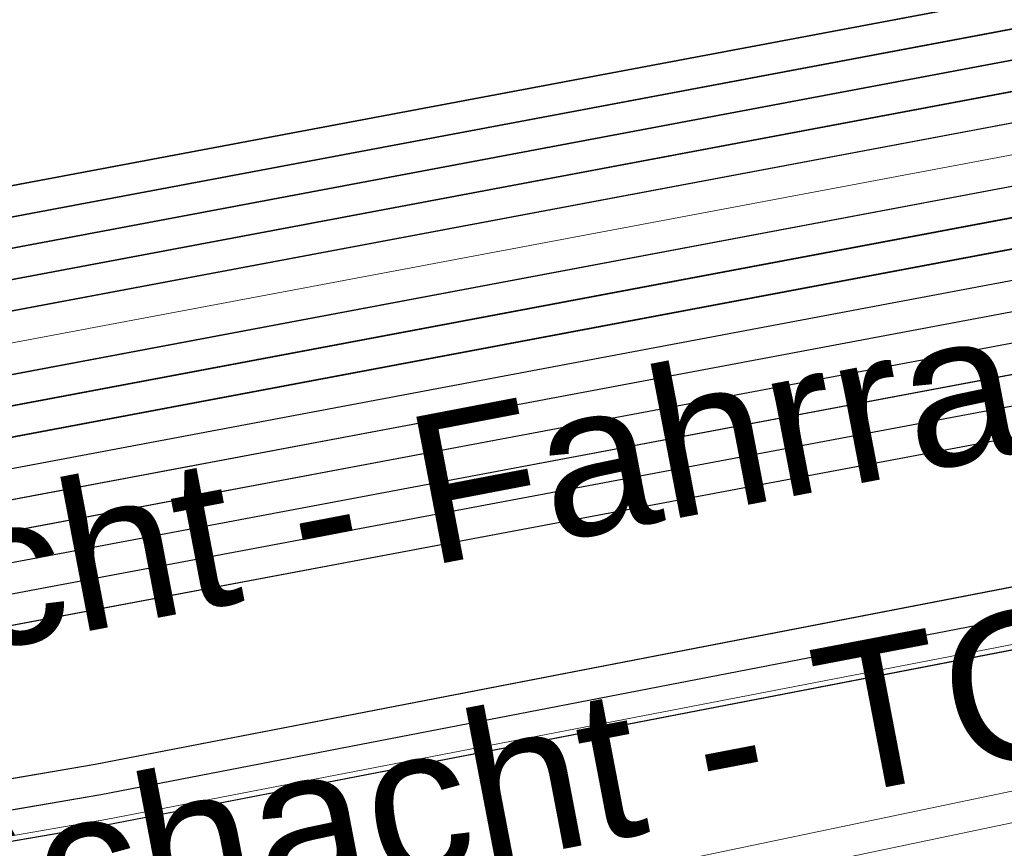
# Model space of a CAD drawing. Header units: metres. Extents: x -502 to 161, y -108 to 174.
# Tile 458 of 656: x -84.77 to -83.18, y -20.29 to -18.96. Entities that reach past the tile are written whole.
import ezdxf

# ---------------------------------------------------------------- set-up
doc = ezdxf.new("R2010")
doc.units = ezdxf.units.M
doc.header["$LTSCALE"] = 0.1
for name, color, linetype in [('BRI31-005.05-5p02-Koordinierung Lageplan 4. BA ZOB West 2022-06-15', 7, 'Continuous'), ('BRI31-005.06-5f07-Koordinierung Lageplan 4. BA ZOB Fernbusbahnh', 7, 'Continuous'), ('BRI32-005.02-5f05-Koordinierung Schemaplan 4 BA ZOB Teilbereich', 7, 'Continuous'), ('BRI32-005.03-5f06-Koordinierung Schemaplan 4 BA ZOB Teilbereich 2 Ost - Bahnhofsallee 2023-01-21', 7, 'Continuous')]:
    doc.layers.add(name, color=color, linetype=linetype)
doc.styles.add('Arial', font='arial.ttf')

msp = doc.modelspace()

# ---------------------------------------------------------------- linework, layer by layer
at = {"layer": 'BRI31-005.05-5p02-Koordinierung Lageplan 4. BA ZOB West 2022-06-15', "color": 190, "linetype": 'Continuous', "lineweight": 35, "true_color": 0x7f00ff, "transparency": 33554687, "flags": 128}
for points in [[(-55.7007, -13.3634), (-59.4327, -13.9934), (-61.4087, -14.3464), (-62.2647, -14.4984), (-62.6667, -14.5974), (-62.8907, -14.7334), (-63.5967, -15.2334), (-64.4177, -15.8004), (-64.8657, -15.8864), (-69.7037, -16.7484), (-75.4637, -17.6884), (-81.7337, -18.6534), (-88.9077, -20.0034), (-93.6827, -20.7334), (-98.9647, -21.6334), (-104.5957, -22.9234), (-121.8907, -26.2934), (-126.8117, -27.2034), (-150.4477, -31.7134), (-157.1307, -33.0134), (-162.7687, -32.1234), (-174.7807, -30.4434), (-178.1477, -29.6134), (-179.1357, -29.4334)], [(-55.6927, -13.4124), (-59.4247, -14.0424), (-59.9157, -14.1304), (-61.3997, -14.3954), (-62.2547, -14.5474), (-62.6477, -14.6444), (-62.8637, -14.7754), (-63.5677, -15.2744), (-64.3977, -15.8474), (-64.8567, -15.9354), (-69.6957, -16.7974), (-75.4547, -17.7374), (-81.7247, -18.7024), (-88.8997, -20.0524), (-93.6747, -20.7824), (-98.9547, -21.6824)]]:
    msp.add_lwpolyline(points, dxfattribs=at)
at = {"layer": 'BRI31-005.05-5p02-Koordinierung Lageplan 4. BA ZOB West 2022-06-15', "color": 250, "linetype": 'Continuous', "lineweight": 25, "true_color": 0x333333, "transparency": 33554687, "flags": 128}
for points in [[(-55.6847, -13.4614), (-59.4167, -14.0914), (-59.9067, -14.1794), (-61.3907, -14.4444), (-62.2447, -14.5964), (-62.6287, -14.6914), (-62.8367, -14.8174), (-63.5387, -15.3154), (-64.3777, -15.8944), (-64.8477, -15.9844), (-69.6877, -16.8464), (-75.4457, -17.7864), (-81.7157, -18.7514), (-88.8917, -20.1014), (-93.6667, -20.8314), (-98.9447, -21.7314)], [(-55.6767, -13.5104), (-59.4087, -14.1404), (-59.8977, -14.2284), (-61.3817, -14.4934), (-62.2347, -14.6454), (-62.6097, -14.7384), (-62.8097, -14.8594), (-63.5097, -15.3564), (-64.3577, -15.9414), (-64.8387, -16.0334), (-69.6797, -16.8954), (-75.4367, -17.8354), (-81.7067, -18.8004), (-88.8837, -20.1504), (-93.6587, -20.8804), (-98.9347, -21.7804)], [(-179.1357, -29.7394), (-178.2047, -29.9074), (-176.5237, -30.3244), (-174.8367, -30.8434), (-162.8247, -32.5154), (-157.1227, -33.4214), (-150.6707, -32.1644), (-150.3757, -32.1054), (-126.7397, -27.5954), (-121.8107, -26.6854), (-104.5117, -23.3154), (-93.6067, -21.1744), (-88.8337, -20.4444), (-81.6527, -19.0944), (-75.3827, -18.1294), (-69.6317, -17.1894), (-64.2647, -16.2324), (-63.2977, -15.6984), (-62.6077, -15.0894), (-62.1947, -14.8414), (-59.6597, -14.3864), (-59.3767, -14.3364), (-55.6447, -13.7064)], [(-55.6367, -13.7554), (-59.3687, -14.3854), (-59.6507, -14.4354), (-62.1767, -14.8894), (-62.5777, -15.1304), (-63.2687, -15.7394), (-64.2477, -16.2804), (-69.6237, -17.2384), (-75.3737, -18.1784), (-81.6437, -19.1434), (-88.8257, -20.4934), (-93.5977, -21.2234), (-104.5017, -23.3644), (-121.8007, -26.7344), (-126.7307, -27.6444), (-150.3667, -32.1544), (-150.6607, -32.2134), (-157.1217, -33.4724), (-162.8317, -32.5644), (-174.8437, -30.8934), (-176.5357, -30.3734), (-178.2147, -29.9564), (-179.1357, -29.7904)], [(-55.6287, -13.8044), (-59.3607, -14.4344), (-59.6427, -14.4844), (-62.1587, -14.9374), (-62.5477, -15.1714), (-63.2397, -15.7804), (-64.2307, -16.3284), (-69.6157, -17.2874), (-75.3647, -18.2274), (-81.6347, -19.1924), (-88.8177, -20.5424), (-93.5887, -21.2724), (-104.4917, -23.4134), (-121.7907, -26.7834), (-126.7217, -27.6934), (-150.3577, -32.2034), (-150.6507, -32.2624), (-157.1207, -33.5234), (-162.8387, -32.6134), (-174.8507, -30.9434), (-176.5477, -30.4224), (-178.2247, -30.0054), (-179.1357, -29.8414)], [(-55.6207, -13.8534), (-59.3527, -14.4834), (-59.6277, -14.5324), (-62.1407, -14.9854), (-62.5177, -15.2124), (-63.2107, -15.8214), (-64.2137, -16.3764), (-69.6077, -17.3364), (-75.3557, -18.2764), (-81.6257, -19.2414), (-88.8097, -20.5914), (-93.5797, -21.3214), (-104.4817, -23.4624), (-121.7807, -26.8324), (-126.7127, -27.7424), (-150.3487, -32.2524), (-150.6407, -32.3114), (-157.1197, -33.5744), (-162.8457, -32.6624), (-174.8577, -30.9934), (-176.5597, -30.4714), (-178.2347, -30.0544), (-179.1357, -29.8924)], [(-55.6127, -13.9024), (-59.3447, -14.5324), (-59.6247, -14.5824), (-62.1227, -15.0334), (-62.4877, -15.2534), (-63.1817, -15.8624), (-64.1967, -16.4244), (-69.5997, -17.3854), (-75.3467, -18.3254), (-81.6167, -19.2904), (-88.8017, -20.6404), (-93.5707, -21.3704), (-104.4717, -23.5114), (-121.7707, -26.8814), (-126.7037, -27.7914), (-150.3397, -32.3014), (-150.6307, -32.3604), (-157.1187, -33.6254), (-162.8527, -32.7114), (-174.8647, -31.0434), (-176.5717, -30.5204), (-178.2447, -30.1034), (-179.1357, -29.9434)], [(-55.6047, -13.9514), (-59.3367, -14.5814), (-62.1047, -15.0814), (-62.4577, -15.2944), (-63.1527, -15.9034), (-64.1797, -16.4724), (-69.5917, -17.4344), (-75.3377, -18.3744), (-81.6077, -19.3394), (-88.7937, -20.6894), (-93.5617, -21.4194), (-104.4617, -23.5604), (-121.7607, -26.9304), (-126.6947, -27.8404), (-150.3307, -32.3504), (-150.6207, -32.4094), (-157.1177, -33.6764), (-162.8597, -32.7604), (-174.8717, -31.0934), (-176.5837, -30.5694), (-178.2547, -30.1524), (-179.1357, -29.9944)], [(-56.5667, -14.3244), (-56.9487, -14.6244), (-57.8377, -15.3484), (-58.3257, -15.4954), (-59.9937, -15.7044), (-61.6697, -15.9144), (-63.7887, -16.4534), (-69.5837, -17.4834), (-75.3287, -18.4234), (-81.5687, -19.5644), (-84.6457, -20.1594), (-93.6297, -21.6994), (-104.3877, -23.8594), (-121.7187, -27.1554), (-122.6217, -27.3224), (-126.1537, -27.9814), (-137.6357, -30.1594), (-150.2927, -32.5534), (-151.8867, -32.8594), (-157.0417, -33.8394), (-163.2567, -32.9244), (-174.3647, -31.3244), (-178.3997, -30.6854)], [(-56.5467, -14.3734), (-56.9177, -14.6634), (-57.8137, -15.3934), (-58.3107, -15.5434), (-58.9957, -15.6304), (-59.9877, -15.7544), (-61.6607, -15.9634), (-63.7777, -16.5024), (-69.5757, -17.5324), (-75.3197, -18.4724), (-81.5597, -19.6134), (-84.6367, -20.2084), (-93.6207, -21.7484), (-104.3777, -23.9084), (-121.7097, -27.2044), (-122.6127, -27.3714), (-126.1447, -28.0304), (-137.6267, -30.2084), (-150.2837, -32.6024), (-151.8777, -32.9084), (-157.0407, -33.8904), (-163.2637, -32.9734), (-174.3717, -31.3734), (-178.4067, -30.7344)], [(-56.5277, -14.4214), (-56.8867, -14.7024), (-57.7897, -15.4384), (-58.2967, -15.5914), (-58.9897, -15.6804), (-59.9817, -15.8044), (-61.6517, -16.0124), (-63.7667, -16.5514), (-69.5677, -17.5814), (-75.3107, -18.5214), (-81.5507, -19.6624), (-84.6277, -20.2574), (-93.6117, -21.7974), (-104.3677, -23.9574), (-121.7007, -27.2534), (-122.6037, -27.4204), (-126.1357, -28.0794), (-137.6177, -30.2574), (-150.2747, -32.6514), (-151.8687, -32.9574), (-154.1107, -33.3844)], [(-62.5057, -14.9114), (-62.7017, -15.0274), (-63.4007, -15.5204), (-64.2987, -16.1364), (-69.6477, -17.0914), (-75.4007, -18.0314), (-81.6707, -18.9964), (-88.8497, -20.3464), (-93.6247, -21.0764), (-104.5317, -23.2174), (-121.8307, -26.5874), (-126.7577, -27.4974), (-150.3937, -32.0074), (-150.6907, -32.0664), (-157.1247, -33.3194), (-162.8107, -32.4174), (-174.8227, -30.7434), (-176.4997, -30.2264), (-178.1847, -29.8094), (-179.1357, -29.6374)], [(-62.4797, -14.9544), (-62.6747, -15.0694), (-63.3727, -15.5614), (-64.2817, -16.1844), (-69.6397, -17.1404), (-75.3917, -18.0804), (-81.6617, -19.0454), (-88.8417, -20.3954), (-93.6157, -21.1254), (-104.5217, -23.2664), (-121.8207, -26.6364), (-126.7487, -27.5464), (-150.3847, -32.0564), (-150.6807, -32.1154), (-157.1237, -33.3704), (-162.8177, -32.4664), (-174.8297, -30.7934), (-176.5117, -30.2754), (-178.1947, -29.8584), (-179.1357, -29.6884)]]:
    msp.add_lwpolyline(points, dxfattribs=at)
at = {"layer": 'BRI31-005.05-5p02-Koordinierung Lageplan 4. BA ZOB West 2022-06-15', "color": 116, "linetype": 'Continuous', "lineweight": 13, "true_color": 0x007f3f, "transparency": 33554687, "flags": 128}
for points in [[(-98.8977, -21.7234), (-93.6667, -20.8304), (-88.8927, -20.1004), (-81.7147, -18.7504), (-75.4437, -17.7854), (-69.6887, -16.8454), (-64.8477, -15.9844), (-64.3767, -15.8944), (-63.5377, -15.3154), (-62.8377, -14.8174), (-62.6297, -14.6924), (-62.2457, -14.5964), (-61.3907, -14.4444), (-59.9067, -14.1794), (-59.4177, -14.0904), (-55.6847, -13.4604)], [(-98.9347, -21.7804), (-93.6587, -20.8794), (-88.8847, -20.1494), (-81.7057, -18.7994), (-75.4347, -17.8344), (-69.6807, -16.8944), (-64.8387, -16.0334), (-64.3567, -15.9414), (-63.5087, -15.3564), (-62.8107, -14.8594), (-62.6107, -14.7394), (-62.2357, -14.6454), (-61.3817, -14.4934), (-59.8977, -14.2284), (-59.4097, -14.1394), (-55.6767, -13.5094)], [(-55.6527, -13.6584), (-59.3837, -14.2884), (-59.8707, -14.3754), (-61.3547, -14.6404), (-62.2037, -14.7924), (-62.5517, -14.8784), (-62.7277, -14.9854), (-63.4237, -15.4794), (-64.2987, -16.0824), (-64.8117, -16.1804), (-69.6547, -17.0434), (-75.4117, -17.9834), (-81.6807, -18.9484), (-88.8587, -20.2984), (-93.6347, -21.0284), (-98.8577, -21.9194)], [(-55.6447, -13.7074), (-59.3757, -14.3374), (-59.8617, -14.4244), (-61.3457, -14.6894), (-62.1937, -14.8414), (-62.5327, -14.9254), (-62.7007, -15.0274), (-63.3947, -15.5204), (-64.2787, -16.1294), (-64.8027, -16.2294), (-69.6467, -17.0924), (-75.4027, -18.0324), (-81.6717, -18.9974), (-88.8507, -20.3474), (-93.6267, -21.0774), (-98.8947, -21.9764)]]:
    msp.add_lwpolyline(points, dxfattribs=at)
at = {"layer": 'BRI31-005.05-5p02-Koordinierung Lageplan 4. BA ZOB West 2022-06-15', "color": 251, "linetype": 'Continuous', "lineweight": 13, "true_color": 0x5b5b5b, "transparency": 33554687, "flags": 128}
for points in [[(-55.6687, -13.5594), (-59.4007, -14.1894), (-59.8887, -14.2774), (-61.3727, -14.5424), (-62.2247, -14.6944), (-62.5907, -14.7854), (-62.7827, -14.9014), (-63.4807, -15.3974), (-64.3377, -15.9884), (-64.8297, -16.0824), (-69.6717, -16.9444), (-75.4277, -17.8844), (-81.6977, -18.8494), (-88.8757, -20.1994), (-93.6507, -20.9294), (-98.8777, -21.8214)], [(-55.6607, -13.6084), (-59.3927, -14.2384), (-59.8797, -14.3264), (-61.3637, -14.5914), (-62.2147, -14.7434), (-62.5717, -14.8324), (-62.7557, -14.9434), (-63.4517, -15.4384), (-64.3177, -16.0354), (-64.8207, -16.1314), (-69.6637, -16.9934), (-75.4187, -17.9334), (-81.6887, -18.8984), (-88.8677, -20.2484), (-93.6427, -20.9784), (-98.9147, -21.8784)]]:
    msp.add_lwpolyline(points, dxfattribs=at)
at = {"layer": 'BRI31-005.05-5p02-Koordinierung Lageplan 4. BA ZOB West 2022-06-15', "color": 35, "linetype": 'Continuous', "lineweight": 13, "true_color": 0x99724c, "transparency": 33554687, "flags": 128}
msp.add_lwpolyline([(-56.5317, -14.4104), (-56.8937, -14.6954), (-57.7937, -15.4294), (-58.2987, -15.5824), (-58.9897, -15.6704), (-59.9837, -15.7944), (-61.6527, -16.0034), (-63.7687, -16.5424), (-69.5707, -17.5724), (-75.3137, -18.5124), (-81.5517, -19.6534), (-84.6287, -20.2484), (-93.6127, -21.7884), (-104.3697, -23.9484)], dxfattribs=at)
at = {"layer": 'BRI31-005.05-5p02-Koordinierung Lageplan 4. BA ZOB West 2022-06-15', "color": 7, "linetype": 'Continuous', "lineweight": 13, "transparency": 33554687, "flags": 128}
for points in [[(-61.4667, -16.5364), (-61.8967, -16.5874), (-64.8047, -17.0724), (-67.0677, -17.3534), (-81.2107, -19.8354), (-82.4137, -20.0454), (-83.9977, -20.3754), (-88.8717, -21.3944), (-93.5607, -22.0544), (-96.7847, -22.7254), (-98.7487, -23.1054), (-104.2927, -24.2564), (-104.8637, -24.3634), (-122.5617, -27.6464), (-126.0927, -28.3114), (-137.5747, -30.4814), (-151.2867, -33.0514), (-152.1117, -33.2054), (-156.9627, -34.1054), (-163.4867, -33.2114), (-174.4007, -31.5814), (-178.4277, -30.8814)], [(-61.4607, -16.5864), (-61.8897, -16.6374), (-64.7977, -17.1214), (-67.0607, -17.4024), (-81.2017, -19.8844), (-82.4047, -20.0944), (-83.9877, -20.4244), (-88.8627, -21.4434), (-93.5517, -22.1034), (-96.7747, -22.7744), (-98.7387, -23.1544), (-104.2827, -24.3054), (-104.8547, -24.4124), (-122.5527, -27.6954), (-126.0837, -28.3604), (-137.5657, -30.5304), (-151.2777, -33.1004), (-152.1027, -33.2544), (-156.9617, -34.1564), (-163.4937, -33.2604), (-174.4077, -31.6304), (-178.4347, -30.9304)]]:
    msp.add_lwpolyline(points, dxfattribs=at)
at = {"layer": 'BRI31-005.06-5f07-Koordinierung Lageplan 4. BA ZOB Fernbusbahnh', "color": 190, "linetype": 'Continuous', "lineweight": 30, "true_color": 0x7f00ff, "transparency": 33554687, "flags": 128}
for points in [[(-55.7007, -13.3634), (-59.4327, -13.9934), (-61.4087, -14.3464), (-62.2647, -14.4984), (-62.6667, -14.5974), (-62.8907, -14.7334), (-63.5967, -15.2334), (-64.4177, -15.8004), (-64.8657, -15.8864), (-69.7037, -16.7484), (-75.4637, -17.6884), (-81.7337, -18.6534), (-88.9077, -20.0034), (-93.6827, -20.7334), (-98.9647, -21.6334), (-104.5957, -22.9234), (-121.8907, -26.2934), (-126.8117, -27.2034), (-150.4477, -31.7134), (-157.1307, -33.0134), (-162.7687, -32.1234), (-174.7807, -30.4434), (-178.1477, -29.6134), (-179.1357, -29.4334)], [(-55.6927, -13.4124), (-59.4247, -14.0424), (-59.9157, -14.1304), (-61.3997, -14.3954), (-62.2547, -14.5474), (-62.6477, -14.6444), (-62.8637, -14.7754), (-63.5677, -15.2744), (-64.3977, -15.8474), (-64.8567, -15.9354), (-69.6957, -16.7974), (-75.4547, -17.7374), (-81.7247, -18.7024), (-88.8997, -20.0524), (-93.6747, -20.7824), (-98.9547, -21.6824)]]:
    msp.add_lwpolyline(points, dxfattribs=at)
at = {"layer": 'BRI31-005.06-5f07-Koordinierung Lageplan 4. BA ZOB Fernbusbahnh', "color": 250, "linetype": 'Continuous', "lineweight": 20, "true_color": 0x333333, "transparency": 33554687, "flags": 128}
for points in [[(-55.6847, -13.4614), (-59.4167, -14.0914), (-59.9067, -14.1794), (-61.3907, -14.4444), (-62.2447, -14.5964), (-62.6287, -14.6914), (-62.8367, -14.8174), (-63.5387, -15.3154), (-64.3777, -15.8944), (-64.8477, -15.9844), (-69.6877, -16.8464), (-75.4457, -17.7864), (-81.7157, -18.7514), (-88.8917, -20.1014), (-93.6667, -20.8314), (-98.9447, -21.7314)], [(-55.6767, -13.5104), (-59.4087, -14.1404), (-59.8977, -14.2284), (-61.3817, -14.4934), (-62.2347, -14.6454), (-62.6097, -14.7384), (-62.8097, -14.8594), (-63.5097, -15.3564), (-64.3577, -15.9414), (-64.8387, -16.0334), (-69.6797, -16.8954), (-75.4367, -17.8354), (-81.7067, -18.8004), (-88.8837, -20.1504), (-93.6587, -20.8804), (-98.9347, -21.7804)], [(-179.1357, -29.7394), (-178.2047, -29.9074), (-176.5237, -30.3244), (-174.8367, -30.8434), (-162.8247, -32.5154), (-157.1227, -33.4214), (-150.6707, -32.1644), (-150.3757, -32.1054), (-126.7397, -27.5954), (-121.8107, -26.6854), (-104.5117, -23.3154), (-93.6067, -21.1744), (-88.8337, -20.4444), (-81.6527, -19.0944), (-75.3827, -18.1294), (-69.6317, -17.1894), (-64.2647, -16.2324), (-63.2977, -15.6984), (-62.6077, -15.0894), (-62.1947, -14.8414), (-59.6597, -14.3864), (-59.3767, -14.3364), (-55.6447, -13.7064)], [(-55.6367, -13.7554), (-59.3687, -14.3854), (-59.6507, -14.4354), (-62.1767, -14.8894), (-62.5777, -15.1304), (-63.2687, -15.7394), (-64.2477, -16.2804), (-69.6237, -17.2384), (-75.3737, -18.1784), (-81.6437, -19.1434), (-88.8257, -20.4934), (-93.5977, -21.2234), (-104.5017, -23.3644), (-121.8007, -26.7344), (-126.7307, -27.6444), (-150.3667, -32.1544), (-150.6607, -32.2134), (-157.1217, -33.4724), (-162.8317, -32.5644), (-174.8437, -30.8934), (-176.5357, -30.3734), (-178.2147, -29.9564), (-179.1357, -29.7904)], [(-55.6287, -13.8044), (-59.3607, -14.4344), (-59.6427, -14.4844), (-62.1587, -14.9374), (-62.5477, -15.1714), (-63.2397, -15.7804), (-64.2307, -16.3284), (-69.6157, -17.2874), (-75.3647, -18.2274), (-81.6347, -19.1924), (-88.8177, -20.5424), (-93.5887, -21.2724), (-104.4917, -23.4134), (-121.7907, -26.7834), (-126.7217, -27.6934), (-150.3577, -32.2034), (-150.6507, -32.2624), (-157.1207, -33.5234), (-162.8387, -32.6134), (-174.8507, -30.9434), (-176.5477, -30.4224), (-178.2247, -30.0054), (-179.1357, -29.8414)], [(-55.6207, -13.8534), (-59.3527, -14.4834), (-59.6277, -14.5324), (-62.1407, -14.9854), (-62.5177, -15.2124), (-63.2107, -15.8214), (-64.2137, -16.3764), (-69.6077, -17.3364), (-75.3557, -18.2764), (-81.6257, -19.2414), (-88.8097, -20.5914), (-93.5797, -21.3214), (-104.4817, -23.4624), (-121.7807, -26.8324), (-126.7127, -27.7424), (-150.3487, -32.2524), (-150.6407, -32.3114), (-157.1197, -33.5744), (-162.8457, -32.6624), (-174.8577, -30.9934), (-176.5597, -30.4714), (-178.2347, -30.0544), (-179.1357, -29.8924)], [(-55.6127, -13.9024), (-59.3447, -14.5324), (-59.6247, -14.5824), (-62.1227, -15.0334), (-62.4877, -15.2534), (-63.1817, -15.8624), (-64.1967, -16.4244), (-69.5997, -17.3854), (-75.3467, -18.3254), (-81.6167, -19.2904), (-88.8017, -20.6404), (-93.5707, -21.3704), (-104.4717, -23.5114), (-121.7707, -26.8814), (-126.7037, -27.7914), (-150.3397, -32.3014), (-150.6307, -32.3604), (-157.1187, -33.6254), (-162.8527, -32.7114), (-174.8647, -31.0434), (-176.5717, -30.5204), (-178.2447, -30.1034), (-179.1357, -29.9434)], [(-55.6047, -13.9514), (-59.3367, -14.5814), (-62.1047, -15.0814), (-62.4577, -15.2944), (-63.1527, -15.9034), (-64.1797, -16.4724), (-69.5917, -17.4344), (-75.3377, -18.3744), (-81.6077, -19.3394), (-88.7937, -20.6894), (-93.5617, -21.4194), (-104.4617, -23.5604), (-121.7607, -26.9304), (-126.6947, -27.8404), (-150.3307, -32.3504), (-150.6207, -32.4094), (-157.1177, -33.6764), (-162.8597, -32.7604), (-174.8717, -31.0934), (-176.5837, -30.5694), (-178.2547, -30.1524), (-179.1357, -29.9944)], [(-56.5667, -14.3244), (-56.9487, -14.6244), (-57.8377, -15.3484), (-58.3257, -15.4954), (-59.9937, -15.7044), (-61.6697, -15.9144), (-63.7887, -16.4534), (-69.5837, -17.4834), (-75.3287, -18.4234), (-81.5687, -19.5644), (-84.6457, -20.1594), (-93.6297, -21.6994), (-104.3877, -23.8594), (-121.7187, -27.1554), (-122.6217, -27.3224), (-126.1537, -27.9814), (-137.6357, -30.1594), (-150.2927, -32.5534), (-151.8867, -32.8594), (-157.0417, -33.8394), (-163.2567, -32.9244), (-174.3647, -31.3244), (-178.3997, -30.6854)], [(-56.5467, -14.3734), (-56.9177, -14.6634), (-57.8137, -15.3934), (-58.3107, -15.5434), (-58.9957, -15.6304), (-59.9877, -15.7544), (-61.6607, -15.9634), (-63.7777, -16.5024), (-69.5757, -17.5324), (-75.3197, -18.4724), (-81.5597, -19.6134), (-84.6367, -20.2084), (-93.6207, -21.7484), (-104.3777, -23.9084), (-121.7097, -27.2044), (-122.6127, -27.3714), (-126.1447, -28.0304), (-137.6267, -30.2084), (-150.2837, -32.6024), (-151.8777, -32.9084), (-157.0407, -33.8904), (-163.2637, -32.9734), (-174.3717, -31.3734), (-178.4067, -30.7344)], [(-62.5057, -14.9114), (-62.7017, -15.0274), (-63.4007, -15.5204), (-64.2987, -16.1364), (-69.6477, -17.0914), (-75.4007, -18.0314), (-81.6707, -18.9964), (-88.8497, -20.3464), (-93.6247, -21.0764), (-104.5317, -23.2174), (-121.8307, -26.5874), (-126.7577, -27.4974), (-150.3937, -32.0074), (-150.6907, -32.0664), (-157.1247, -33.3194), (-162.8107, -32.4174), (-174.8227, -30.7434), (-176.4997, -30.2264), (-178.1847, -29.8094), (-179.1357, -29.6374)], [(-62.4797, -14.9544), (-62.6747, -15.0694), (-63.3727, -15.5614), (-64.2817, -16.1844), (-69.6397, -17.1404), (-75.3917, -18.0804), (-81.6617, -19.0454), (-88.8417, -20.3954), (-93.6157, -21.1254), (-104.5217, -23.2664), (-121.8207, -26.6364), (-126.7487, -27.5464), (-150.3847, -32.0564), (-150.6807, -32.1154), (-157.1237, -33.3704), (-162.8177, -32.4664), (-174.8297, -30.7934), (-176.5117, -30.2754), (-178.1947, -29.8584), (-179.1357, -29.6884)]]:
    msp.add_lwpolyline(points, dxfattribs=at)
at = {"layer": 'BRI31-005.06-5f07-Koordinierung Lageplan 4. BA ZOB Fernbusbahnh', "color": 7, "linetype": 'Continuous', "lineweight": 9, "transparency": 33554687, "flags": 128}
for points in [[(-61.4667, -16.5364), (-61.8967, -16.5874), (-64.8047, -17.0724), (-67.0677, -17.3534), (-81.2107, -19.8354), (-82.4137, -20.0454), (-83.9977, -20.3754), (-88.8717, -21.3944), (-93.5607, -22.0544), (-96.7847, -22.7254), (-98.7487, -23.1054), (-104.2927, -24.2564), (-104.8637, -24.3634), (-122.5617, -27.6464), (-126.0927, -28.3114), (-137.5747, -30.4814), (-151.2867, -33.0514), (-152.1117, -33.2054), (-156.9627, -34.1054), (-163.4867, -33.2114), (-174.4007, -31.5814), (-178.4277, -30.8814)], [(-61.4607, -16.5864), (-61.8897, -16.6374), (-64.7977, -17.1214), (-67.0607, -17.4024), (-81.2017, -19.8844), (-82.4047, -20.0944), (-83.9877, -20.4244), (-88.8627, -21.4434), (-93.5517, -22.1034), (-96.7747, -22.7744), (-98.7387, -23.1544), (-104.2827, -24.3054), (-104.8547, -24.4124), (-122.5527, -27.6954), (-126.0837, -28.3604), (-137.5657, -30.5304), (-151.2777, -33.1004), (-152.1027, -33.2544), (-156.9617, -34.1564), (-163.4937, -33.2604), (-174.4077, -31.6304), (-178.4347, -30.9304)]]:
    msp.add_lwpolyline(points, dxfattribs=at)
at = {"layer": 'BRI32-005.02-5f05-Koordinierung Schemaplan 4 BA ZOB Teilbereich', "color": 190, "linetype": 'Continuous', "lineweight": 35, "true_color": 0x7f00ff, "transparency": 33554687, "flags": 128}
for points in [[(-55.7007, -13.3634), (-59.4327, -13.9934), (-61.4087, -14.3464), (-62.2647, -14.4984), (-62.6667, -14.5974), (-62.8907, -14.7334), (-63.5967, -15.2334), (-64.4177, -15.8004), (-64.8657, -15.8864), (-69.7037, -16.7484), (-75.4637, -17.6884), (-81.7337, -18.6534), (-88.9077, -20.0034), (-93.6827, -20.7334), (-98.9647, -21.6334), (-104.5957, -22.9234), (-121.8907, -26.2934), (-126.8117, -27.2034), (-150.4477, -31.7134), (-157.1307, -33.0134), (-162.7687, -32.1234), (-174.7807, -30.4434), (-178.1477, -29.6134), (-179.1357, -29.4334)], [(-55.6927, -13.4124), (-59.4247, -14.0424), (-59.9157, -14.1304), (-61.3997, -14.3954), (-62.2547, -14.5474), (-62.6477, -14.6444), (-62.8637, -14.7754), (-63.5677, -15.2744), (-64.3977, -15.8474), (-64.8567, -15.9354), (-69.6957, -16.7974), (-75.4547, -17.7374), (-81.7247, -18.7024), (-88.8997, -20.0524), (-93.6747, -20.7824), (-98.9547, -21.6824)]]:
    msp.add_lwpolyline(points, dxfattribs=at)
at = {"layer": 'BRI32-005.02-5f05-Koordinierung Schemaplan 4 BA ZOB Teilbereich', "color": 250, "linetype": 'Continuous', "lineweight": 25, "true_color": 0x333333, "transparency": 33554687, "flags": 128}
for points in [[(-55.6847, -13.4614), (-59.4167, -14.0914), (-59.9067, -14.1794), (-61.3907, -14.4444), (-62.2447, -14.5964), (-62.6287, -14.6914), (-62.8367, -14.8174), (-63.5387, -15.3154), (-64.3777, -15.8944), (-64.8477, -15.9844), (-69.6877, -16.8464), (-75.4457, -17.7864), (-81.7157, -18.7514), (-88.8917, -20.1014), (-93.6667, -20.8314), (-98.9447, -21.7314)], [(-55.6767, -13.5104), (-59.4087, -14.1404), (-59.8977, -14.2284), (-61.3817, -14.4934), (-62.2347, -14.6454), (-62.6097, -14.7384), (-62.8097, -14.8594), (-63.5097, -15.3564), (-64.3577, -15.9414), (-64.8387, -16.0334), (-69.6797, -16.8954), (-75.4367, -17.8354), (-81.7067, -18.8004), (-88.8837, -20.1504), (-93.6587, -20.8804), (-98.9347, -21.7804)], [(-179.1357, -29.7394), (-178.2047, -29.9074), (-176.5237, -30.3244), (-174.8367, -30.8434), (-162.8247, -32.5154), (-157.1227, -33.4214), (-150.6707, -32.1644), (-150.3757, -32.1054), (-126.7397, -27.5954), (-121.8107, -26.6854), (-104.5117, -23.3154), (-93.6067, -21.1744), (-88.8337, -20.4444), (-81.6527, -19.0944), (-75.3827, -18.1294), (-69.6317, -17.1894), (-64.2647, -16.2324), (-63.2977, -15.6984), (-62.6077, -15.0894), (-62.1947, -14.8414), (-59.6597, -14.3864), (-59.3767, -14.3364), (-55.6447, -13.7064)], [(-55.6367, -13.7554), (-59.3687, -14.3854), (-59.6507, -14.4354), (-62.1767, -14.8894), (-62.5777, -15.1304), (-63.2687, -15.7394), (-64.2477, -16.2804), (-69.6237, -17.2384), (-75.3737, -18.1784), (-81.6437, -19.1434), (-88.8257, -20.4934), (-93.5977, -21.2234), (-104.5017, -23.3644), (-121.8007, -26.7344), (-126.7307, -27.6444), (-150.3667, -32.1544), (-150.6607, -32.2134), (-157.1217, -33.4724), (-162.8317, -32.5644), (-174.8437, -30.8934), (-176.5357, -30.3734), (-178.2147, -29.9564), (-179.1357, -29.7904)], [(-55.6287, -13.8044), (-59.3607, -14.4344), (-59.6427, -14.4844), (-62.1587, -14.9374), (-62.5477, -15.1714), (-63.2397, -15.7804), (-64.2307, -16.3284), (-69.6157, -17.2874), (-75.3647, -18.2274), (-81.6347, -19.1924), (-88.8177, -20.5424), (-93.5887, -21.2724), (-104.4917, -23.4134), (-121.7907, -26.7834), (-126.7217, -27.6934), (-150.3577, -32.2034), (-150.6507, -32.2624), (-157.1207, -33.5234), (-162.8387, -32.6134), (-174.8507, -30.9434), (-176.5477, -30.4224), (-178.2247, -30.0054), (-179.1357, -29.8414)], [(-55.6207, -13.8534), (-59.3527, -14.4834), (-59.6277, -14.5324), (-62.1407, -14.9854), (-62.5177, -15.2124), (-63.2107, -15.8214), (-64.2137, -16.3764), (-69.6077, -17.3364), (-75.3557, -18.2764), (-81.6257, -19.2414), (-88.8097, -20.5914), (-93.5797, -21.3214), (-104.4817, -23.4624), (-121.7807, -26.8324), (-126.7127, -27.7424), (-150.3487, -32.2524), (-150.6407, -32.3114), (-157.1197, -33.5744), (-162.8457, -32.6624), (-174.8577, -30.9934), (-176.5597, -30.4714), (-178.2347, -30.0544), (-179.1357, -29.8924)], [(-55.6127, -13.9024), (-59.3447, -14.5324), (-59.6247, -14.5824), (-62.1227, -15.0334), (-62.4877, -15.2534), (-63.1817, -15.8624), (-64.1967, -16.4244), (-69.5997, -17.3854), (-75.3467, -18.3254), (-81.6167, -19.2904), (-88.8017, -20.6404), (-93.5707, -21.3704), (-104.4717, -23.5114), (-121.7707, -26.8814), (-126.7037, -27.7914), (-150.3397, -32.3014), (-150.6307, -32.3604), (-157.1187, -33.6254), (-162.8527, -32.7114), (-174.8647, -31.0434), (-176.5717, -30.5204), (-178.2447, -30.1034), (-179.1357, -29.9434)], [(-55.6047, -13.9514), (-59.3367, -14.5814), (-62.1047, -15.0814), (-62.4577, -15.2944), (-63.1527, -15.9034), (-64.1797, -16.4724), (-69.5917, -17.4344), (-75.3377, -18.3744), (-81.6077, -19.3394), (-88.7937, -20.6894), (-93.5617, -21.4194), (-104.4617, -23.5604), (-121.7607, -26.9304), (-126.6947, -27.8404), (-150.3307, -32.3504), (-150.6207, -32.4094), (-157.1177, -33.6764), (-162.8597, -32.7604), (-174.8717, -31.0934), (-176.5837, -30.5694), (-178.2547, -30.1524), (-179.1357, -29.9944)], [(-56.5667, -14.3244), (-56.9487, -14.6244), (-57.8377, -15.3484), (-58.3257, -15.4954), (-59.9937, -15.7044), (-61.6697, -15.9144), (-63.7887, -16.4534), (-69.5837, -17.4834), (-75.3287, -18.4234), (-81.5687, -19.5644), (-84.6457, -20.1594), (-93.6297, -21.6994), (-104.3877, -23.8594), (-121.7187, -27.1554), (-122.6217, -27.3224), (-126.1537, -27.9814), (-137.6357, -30.1594), (-150.2927, -32.5534), (-151.8867, -32.8594), (-157.0417, -33.8394), (-163.2567, -32.9244), (-174.3647, -31.3244), (-178.3997, -30.6854)], [(-56.5467, -14.3734), (-56.9177, -14.6634), (-57.8137, -15.3934), (-58.3107, -15.5434), (-58.9957, -15.6304), (-59.9877, -15.7544), (-61.6607, -15.9634), (-63.7777, -16.5024), (-69.5757, -17.5324), (-75.3197, -18.4724), (-81.5597, -19.6134), (-84.6367, -20.2084), (-93.6207, -21.7484), (-104.3777, -23.9084), (-121.7097, -27.2044), (-122.6127, -27.3714), (-126.1447, -28.0304), (-137.6267, -30.2084), (-150.2837, -32.6024), (-151.8777, -32.9084), (-157.0407, -33.8904), (-163.2637, -32.9734), (-174.3717, -31.3734), (-178.4067, -30.7344)], [(-56.5277, -14.4214), (-56.8867, -14.7024), (-57.7897, -15.4384), (-58.2967, -15.5914), (-58.9897, -15.6804), (-59.9817, -15.8044), (-61.6517, -16.0124), (-63.7667, -16.5514), (-69.5677, -17.5814), (-75.3107, -18.5214), (-81.5507, -19.6624), (-84.6277, -20.2574), (-93.6117, -21.7974), (-104.3677, -23.9574), (-121.7007, -27.2534), (-122.6037, -27.4204), (-126.1357, -28.0794), (-137.6177, -30.2574), (-150.2747, -32.6514), (-151.8687, -32.9574), (-154.1107, -33.3844)]]:
    msp.add_lwpolyline(points, dxfattribs=at)
at = {"layer": 'BRI32-005.02-5f05-Koordinierung Schemaplan 4 BA ZOB Teilbereich', "color": 116, "linetype": 'Continuous', "lineweight": 13, "true_color": 0x007f3f, "transparency": 33554687, "flags": 128}
for points in [[(-98.8977, -21.7234), (-93.6667, -20.8304), (-88.8927, -20.1004), (-81.7147, -18.7504), (-75.4437, -17.7854), (-69.6887, -16.8454), (-64.8477, -15.9844), (-64.3767, -15.8944), (-63.5377, -15.3154), (-62.8377, -14.8174), (-62.6297, -14.6924), (-62.2457, -14.5964), (-61.3907, -14.4444), (-59.9067, -14.1794), (-59.4177, -14.0904), (-55.6847, -13.4604)], [(-98.9347, -21.7804), (-93.6587, -20.8794), (-88.8847, -20.1494), (-81.7057, -18.7994), (-75.4347, -17.8344), (-69.6807, -16.8944), (-64.8387, -16.0334), (-64.3567, -15.9414), (-63.5087, -15.3564), (-62.8107, -14.8594), (-62.6107, -14.7394), (-62.2357, -14.6454), (-61.3817, -14.4934), (-59.8977, -14.2284), (-59.4097, -14.1394), (-55.6767, -13.5094)], [(-97.8377, -17.4674), (-97.1877, -21.0354), (-96.9687, -21.3424), (-96.6307, -21.4384), (-93.6507, -20.9284), (-88.8767, -20.1984), (-81.6967, -18.8484), (-75.4257, -17.8834), (-69.6727, -16.9434), (-64.8297, -16.0824), (-64.3367, -15.9884), (-63.4797, -15.3974), (-62.7837, -14.9014), (-62.5917, -14.7864), (-62.2257, -14.6944), (-61.3727, -14.5424), (-59.8887, -14.2774), (-59.4017, -14.1884), (-55.6687, -13.5584)], [(-55.6527, -13.6584), (-59.3837, -14.2884), (-59.8707, -14.3754), (-61.3547, -14.6404), (-62.2037, -14.7924), (-62.5517, -14.8784), (-62.7277, -14.9854), (-63.4237, -15.4794), (-64.2987, -16.0824), (-64.8117, -16.1804), (-69.6547, -17.0434), (-75.4117, -17.9834), (-81.6807, -18.9484), (-88.8587, -20.2984), (-93.6347, -21.0284), (-98.8577, -21.9194)], [(-55.6447, -13.7074), (-59.3757, -14.3374), (-59.8617, -14.4244), (-61.3457, -14.6894), (-62.1937, -14.8414), (-62.5327, -14.9254), (-62.7007, -15.0274), (-63.3947, -15.5204), (-64.2787, -16.1294), (-64.8027, -16.2294), (-69.6467, -17.0924), (-75.4027, -18.0324), (-81.6717, -18.9974), (-88.8507, -20.3474), (-93.6267, -21.0774), (-98.8947, -21.9764)], [(-55.6367, -13.7564), (-59.3677, -14.3864), (-59.8527, -14.4734), (-61.3367, -14.7384), (-62.1837, -14.8904), (-62.5137, -14.9724), (-62.6737, -15.0694), (-63.3657, -15.5614), (-64.2587, -16.1764), (-64.7937, -16.2784), (-69.6387, -17.1414), (-75.3937, -18.0814), (-81.6627, -19.0464), (-88.8427, -20.3964), (-93.6187, -21.1264), (-96.6407, -21.6424), (-97.0907, -21.5164), (-97.3757, -21.1154), (-98.0337, -17.5034), (-97.8377, -17.4674)]]:
    msp.add_lwpolyline(points, dxfattribs=at)
at = {"layer": 'BRI32-005.02-5f05-Koordinierung Schemaplan 4 BA ZOB Teilbereich', "color": 251, "linetype": 'Continuous', "lineweight": 13, "true_color": 0x5b5b5b, "transparency": 33554687, "flags": 128}
for points in [[(-55.6687, -13.5594), (-59.4007, -14.1894), (-59.8887, -14.2774), (-61.3727, -14.5424), (-62.2247, -14.6944), (-62.5907, -14.7854), (-62.7827, -14.9014), (-63.4807, -15.3974), (-64.3377, -15.9884), (-64.8297, -16.0824), (-69.6717, -16.9444), (-75.4277, -17.8844), (-81.6977, -18.8494), (-88.8757, -20.1994), (-93.6507, -20.9294), (-98.8777, -21.8214)], [(-55.6607, -13.6084), (-59.3927, -14.2384), (-59.8797, -14.3264), (-61.3637, -14.5914), (-62.2147, -14.7434), (-62.5717, -14.8324), (-62.7557, -14.9434), (-63.4517, -15.4384), (-64.3177, -16.0354), (-64.8207, -16.1314), (-69.6637, -16.9934), (-75.4187, -17.9334), (-81.6887, -18.8984), (-88.8677, -20.2484), (-93.6427, -20.9784), (-98.9147, -21.8784)], [(-97.9357, -17.4854), (-97.2817, -21.0754), (-97.0297, -21.4294), (-96.6357, -21.5404), (-93.6347, -21.0274), (-88.8597, -20.2974), (-81.6797, -18.9474), (-75.4097, -17.9824), (-69.6557, -17.0424), (-64.8117, -16.1804), (-64.2977, -16.0824), (-63.4227, -15.4794), (-62.7287, -14.9854), (-62.5527, -14.8794), (-62.2047, -14.7924), (-61.3547, -14.6404), (-59.8707, -14.3754), (-59.3847, -14.2874), (-55.6527, -13.6574)]]:
    msp.add_lwpolyline(points, dxfattribs=at)
at = {"layer": 'BRI32-005.02-5f05-Koordinierung Schemaplan 4 BA ZOB Teilbereich', "color": 35, "linetype": 'Continuous', "lineweight": 13, "true_color": 0x99724c, "transparency": 33554687, "flags": 128}
msp.add_lwpolyline([(-56.5317, -14.4104), (-56.8937, -14.6954), (-57.7937, -15.4294), (-58.2987, -15.5824), (-58.9897, -15.6704), (-59.9837, -15.7944), (-61.6527, -16.0034), (-63.7687, -16.5424), (-69.5707, -17.5724), (-75.3137, -18.5124), (-81.5517, -19.6534), (-84.6287, -20.2484), (-93.6127, -21.7884), (-104.3697, -23.9484)], dxfattribs=at)
at = {"layer": 'BRI32-005.03-5f06-Koordinierung Schemaplan 4 BA ZOB Teilbereich 2 Ost - Bahnhofsallee 2023-01-21', "color": 190, "linetype": 'Continuous', "lineweight": 30, "true_color": 0x7f00ff, "transparency": 33554687, "flags": 128}
for points in [[(-55.7007, -13.3634), (-59.4327, -13.9934), (-61.4087, -14.3464), (-62.2647, -14.4984), (-62.6667, -14.5974), (-62.8907, -14.7334), (-63.5967, -15.2334), (-64.4177, -15.8004), (-64.8657, -15.8864), (-69.7037, -16.7484), (-75.4637, -17.6884), (-81.7337, -18.6534), (-88.9077, -20.0034), (-93.6827, -20.7334), (-98.9647, -21.6334), (-104.5957, -22.9234), (-121.8907, -26.2934), (-126.8117, -27.2034), (-150.4477, -31.7134), (-157.1307, -33.0134), (-162.7687, -32.1234), (-174.7807, -30.4434), (-178.1477, -29.6134), (-179.1357, -29.4334)], [(-55.6927, -13.4124), (-59.4247, -14.0424), (-59.9157, -14.1304), (-61.3997, -14.3954), (-62.2547, -14.5474), (-62.6477, -14.6444), (-62.8637, -14.7754), (-63.5677, -15.2744), (-64.3977, -15.8474), (-64.8567, -15.9354), (-69.6957, -16.7974), (-75.4547, -17.7374), (-81.7247, -18.7024), (-88.8997, -20.0524), (-93.6747, -20.7824), (-98.9547, -21.6824)]]:
    msp.add_lwpolyline(points, dxfattribs=at)
at = {"layer": 'BRI32-005.03-5f06-Koordinierung Schemaplan 4 BA ZOB Teilbereich 2 Ost - Bahnhofsallee 2023-01-21', "color": 250, "linetype": 'Continuous', "lineweight": 20, "true_color": 0x333333, "transparency": 33554687, "flags": 128}
for points in [[(-55.6847, -13.4614), (-59.4167, -14.0914), (-59.9067, -14.1794), (-61.3907, -14.4444), (-62.2447, -14.5964), (-62.6287, -14.6914), (-62.8367, -14.8174), (-63.5387, -15.3154), (-64.3777, -15.8944), (-64.8477, -15.9844), (-69.6877, -16.8464), (-75.4457, -17.7864), (-81.7157, -18.7514), (-88.8917, -20.1014), (-93.6667, -20.8314), (-98.9447, -21.7314)], [(-55.6767, -13.5104), (-59.4087, -14.1404), (-59.8977, -14.2284), (-61.3817, -14.4934), (-62.2347, -14.6454), (-62.6097, -14.7384), (-62.8097, -14.8594), (-63.5097, -15.3564), (-64.3577, -15.9414), (-64.8387, -16.0334), (-69.6797, -16.8954), (-75.4367, -17.8354), (-81.7067, -18.8004), (-88.8837, -20.1504), (-93.6587, -20.8804), (-98.9347, -21.7804)], [(-179.1357, -29.7394), (-178.2047, -29.9074), (-176.5237, -30.3244), (-174.8367, -30.8434), (-162.8247, -32.5154), (-157.1227, -33.4214), (-150.6707, -32.1644), (-150.3757, -32.1054), (-126.7397, -27.5954), (-121.8107, -26.6854), (-104.5117, -23.3154), (-93.6067, -21.1744), (-88.8337, -20.4444), (-81.6527, -19.0944), (-75.3827, -18.1294), (-69.6317, -17.1894), (-64.2647, -16.2324), (-63.2977, -15.6984), (-62.6077, -15.0894), (-62.1947, -14.8414), (-59.6597, -14.3864), (-59.3767, -14.3364), (-55.6447, -13.7064)], [(-55.6367, -13.7554), (-59.3687, -14.3854), (-59.6507, -14.4354), (-62.1767, -14.8894), (-62.5777, -15.1304), (-63.2687, -15.7394), (-64.2477, -16.2804), (-69.6237, -17.2384), (-75.3737, -18.1784), (-81.6437, -19.1434), (-88.8257, -20.4934), (-93.5977, -21.2234), (-104.5017, -23.3644), (-121.8007, -26.7344), (-126.7307, -27.6444), (-150.3667, -32.1544), (-150.6607, -32.2134), (-157.1217, -33.4724), (-162.8317, -32.5644), (-174.8437, -30.8934), (-176.5357, -30.3734), (-178.2147, -29.9564), (-179.1357, -29.7904)], [(-55.6287, -13.8044), (-59.3607, -14.4344), (-59.6427, -14.4844), (-62.1587, -14.9374), (-62.5477, -15.1714), (-63.2397, -15.7804), (-64.2307, -16.3284), (-69.6157, -17.2874), (-75.3647, -18.2274), (-81.6347, -19.1924), (-88.8177, -20.5424), (-93.5887, -21.2724), (-104.4917, -23.4134), (-121.7907, -26.7834), (-126.7217, -27.6934), (-150.3577, -32.2034), (-150.6507, -32.2624), (-157.1207, -33.5234), (-162.8387, -32.6134), (-174.8507, -30.9434), (-176.5477, -30.4224), (-178.2247, -30.0054), (-179.1357, -29.8414)], [(-55.6207, -13.8534), (-59.3527, -14.4834), (-59.6277, -14.5324), (-62.1407, -14.9854), (-62.5177, -15.2124), (-63.2107, -15.8214), (-64.2137, -16.3764), (-69.6077, -17.3364), (-75.3557, -18.2764), (-81.6257, -19.2414), (-88.8097, -20.5914), (-93.5797, -21.3214), (-104.4817, -23.4624), (-121.7807, -26.8324), (-126.7127, -27.7424), (-150.3487, -32.2524), (-150.6407, -32.3114), (-157.1197, -33.5744), (-162.8457, -32.6624), (-174.8577, -30.9934), (-176.5597, -30.4714), (-178.2347, -30.0544), (-179.1357, -29.8924)], [(-55.6127, -13.9024), (-59.3447, -14.5324), (-59.6247, -14.5824), (-62.1227, -15.0334), (-62.4877, -15.2534), (-63.1817, -15.8624), (-64.1967, -16.4244), (-69.5997, -17.3854), (-75.3467, -18.3254), (-81.6167, -19.2904), (-88.8017, -20.6404), (-93.5707, -21.3704), (-104.4717, -23.5114), (-121.7707, -26.8814), (-126.7037, -27.7914), (-150.3397, -32.3014), (-150.6307, -32.3604), (-157.1187, -33.6254), (-162.8527, -32.7114), (-174.8647, -31.0434), (-176.5717, -30.5204), (-178.2447, -30.1034), (-179.1357, -29.9434)], [(-55.6047, -13.9514), (-59.3367, -14.5814), (-62.1047, -15.0814), (-62.4577, -15.2944), (-63.1527, -15.9034), (-64.1797, -16.4724), (-69.5917, -17.4344), (-75.3377, -18.3744), (-81.6077, -19.3394), (-88.7937, -20.6894), (-93.5617, -21.4194), (-104.4617, -23.5604), (-121.7607, -26.9304), (-126.6947, -27.8404), (-150.3307, -32.3504), (-150.6207, -32.4094), (-157.1177, -33.6764), (-162.8597, -32.7604), (-174.8717, -31.0934), (-176.5837, -30.5694), (-178.2547, -30.1524), (-179.1357, -29.9944)], [(-56.5667, -14.3244), (-56.9487, -14.6244), (-57.8377, -15.3484), (-58.3257, -15.4954), (-59.9937, -15.7044), (-61.6697, -15.9144), (-63.7887, -16.4534), (-69.5837, -17.4834), (-75.3287, -18.4234), (-81.5687, -19.5644), (-84.6457, -20.1594), (-93.6297, -21.6994), (-104.3877, -23.8594), (-121.7187, -27.1554), (-122.6217, -27.3224), (-126.1537, -27.9814), (-137.6357, -30.1594), (-150.2927, -32.5534), (-151.8867, -32.8594), (-157.0417, -33.8394), (-163.2567, -32.9244), (-174.3647, -31.3244), (-178.3997, -30.6854)], [(-56.5467, -14.3734), (-56.9177, -14.6634), (-57.8137, -15.3934), (-58.3107, -15.5434), (-58.9957, -15.6304), (-59.9877, -15.7544), (-61.6607, -15.9634), (-63.7777, -16.5024), (-69.5757, -17.5324), (-75.3197, -18.4724), (-81.5597, -19.6134), (-84.6367, -20.2084), (-93.6207, -21.7484), (-104.3777, -23.9084), (-121.7097, -27.2044), (-122.6127, -27.3714), (-126.1447, -28.0304), (-137.6267, -30.2084), (-150.2837, -32.6024), (-151.8777, -32.9084), (-157.0407, -33.8904), (-163.2637, -32.9734), (-174.3717, -31.3734), (-178.4067, -30.7344)], [(-56.5277, -14.4214), (-56.8867, -14.7024), (-57.7897, -15.4384), (-58.2967, -15.5914), (-58.9897, -15.6804), (-59.9817, -15.8044), (-61.6517, -16.0124), (-63.7667, -16.5514), (-69.5677, -17.5814), (-75.3107, -18.5214), (-81.5507, -19.6624), (-84.6277, -20.2574), (-93.6117, -21.7974), (-104.3677, -23.9574), (-121.7007, -27.2534), (-122.6037, -27.4204), (-126.1357, -28.0794), (-137.6177, -30.2574), (-150.2747, -32.6514), (-151.8687, -32.9574), (-154.1107, -33.3844)], [(-62.5057, -14.9114), (-62.7017, -15.0274), (-63.4007, -15.5204), (-64.2987, -16.1364), (-69.6477, -17.0914), (-75.4007, -18.0314), (-81.6707, -18.9964), (-88.8497, -20.3464), (-93.6247, -21.0764), (-104.5317, -23.2174), (-121.8307, -26.5874), (-126.7577, -27.4974), (-150.3937, -32.0074), (-150.6907, -32.0664), (-157.1247, -33.3194), (-162.8107, -32.4174), (-174.8227, -30.7434), (-176.4997, -30.2264), (-178.1847, -29.8094), (-179.1357, -29.6374)], [(-62.4797, -14.9544), (-62.6747, -15.0694), (-63.3727, -15.5614), (-64.2817, -16.1844), (-69.6397, -17.1404), (-75.3917, -18.0804), (-81.6617, -19.0454), (-88.8417, -20.3954), (-93.6157, -21.1254), (-104.5217, -23.2664), (-121.8207, -26.6364), (-126.7487, -27.5464), (-150.3847, -32.0564), (-150.6807, -32.1154), (-157.1237, -33.3704), (-162.8177, -32.4664), (-174.8297, -30.7934), (-176.5117, -30.2754), (-178.1947, -29.8584), (-179.1357, -29.6884)]]:
    msp.add_lwpolyline(points, dxfattribs=at)
at = {"layer": 'BRI32-005.03-5f06-Koordinierung Schemaplan 4 BA ZOB Teilbereich 2 Ost - Bahnhofsallee 2023-01-21', "color": 116, "linetype": 'Continuous', "lineweight": 9, "true_color": 0x007f3f, "transparency": 33554687, "flags": 128}
for points in [[(-98.8977, -21.7234), (-93.6667, -20.8304), (-88.8927, -20.1004), (-81.7147, -18.7504), (-75.4437, -17.7854), (-69.6887, -16.8454), (-64.8477, -15.9844), (-64.3767, -15.8944), (-63.5377, -15.3154), (-62.8377, -14.8174), (-62.6297, -14.6924), (-62.2457, -14.5964), (-61.3907, -14.4444), (-59.9067, -14.1794), (-59.4177, -14.0904), (-55.6847, -13.4604)], [(-98.9347, -21.7804), (-93.6587, -20.8794), (-88.8847, -20.1494), (-81.7057, -18.7994), (-75.4347, -17.8344), (-69.6807, -16.8944), (-64.8387, -16.0334), (-64.3567, -15.9414), (-63.5087, -15.3564), (-62.8107, -14.8594), (-62.6107, -14.7394), (-62.2357, -14.6454), (-61.3817, -14.4934), (-59.8977, -14.2284), (-59.4097, -14.1394), (-55.6767, -13.5094)], [(-97.8377, -17.4674), (-97.1877, -21.0354), (-96.9687, -21.3424), (-96.6307, -21.4384), (-93.6507, -20.9284), (-88.8767, -20.1984), (-81.6967, -18.8484), (-75.4257, -17.8834), (-69.6727, -16.9434), (-64.8297, -16.0824), (-64.3367, -15.9884), (-63.4797, -15.3974), (-62.7837, -14.9014), (-62.5917, -14.7864), (-62.2257, -14.6944), (-61.3727, -14.5424), (-59.8887, -14.2774), (-59.4017, -14.1884), (-55.6687, -13.5584)], [(-55.6527, -13.6584), (-59.3837, -14.2884), (-59.8707, -14.3754), (-61.3547, -14.6404), (-62.2037, -14.7924), (-62.5517, -14.8784), (-62.7277, -14.9854), (-63.4237, -15.4794), (-64.2987, -16.0824), (-64.8117, -16.1804), (-69.6547, -17.0434), (-75.4117, -17.9834), (-81.6807, -18.9484), (-88.8587, -20.2984), (-93.6347, -21.0284), (-98.8577, -21.9194)], [(-55.6447, -13.7074), (-59.3757, -14.3374), (-59.8617, -14.4244), (-61.3457, -14.6894), (-62.1937, -14.8414), (-62.5327, -14.9254), (-62.7007, -15.0274), (-63.3947, -15.5204), (-64.2787, -16.1294), (-64.8027, -16.2294), (-69.6467, -17.0924), (-75.4027, -18.0324), (-81.6717, -18.9974), (-88.8507, -20.3474), (-93.6267, -21.0774), (-98.8947, -21.9764)], [(-55.6367, -13.7564), (-59.3677, -14.3864), (-59.8527, -14.4734), (-61.3367, -14.7384), (-62.1837, -14.8904), (-62.5137, -14.9724), (-62.6737, -15.0694), (-63.3657, -15.5614), (-64.2587, -16.1764), (-64.7937, -16.2784), (-69.6387, -17.1414), (-75.3937, -18.0814), (-81.6627, -19.0464), (-88.8427, -20.3964), (-93.6187, -21.1264), (-96.6407, -21.6424), (-97.0907, -21.5164), (-97.3757, -21.1154), (-98.0337, -17.5034), (-97.8377, -17.4674)]]:
    msp.add_lwpolyline(points, dxfattribs=at)
at = {"layer": 'BRI32-005.03-5f06-Koordinierung Schemaplan 4 BA ZOB Teilbereich 2 Ost - Bahnhofsallee 2023-01-21', "color": 251, "linetype": 'Continuous', "lineweight": 9, "true_color": 0x5b5b5b, "transparency": 33554687, "flags": 128}
for points in [[(-55.6687, -13.5594), (-59.4007, -14.1894), (-59.8887, -14.2774), (-61.3727, -14.5424), (-62.2247, -14.6944), (-62.5907, -14.7854), (-62.7827, -14.9014), (-63.4807, -15.3974), (-64.3377, -15.9884), (-64.8297, -16.0824), (-69.6717, -16.9444), (-75.4277, -17.8844), (-81.6977, -18.8494), (-88.8757, -20.1994), (-93.6507, -20.9294), (-98.8777, -21.8214)], [(-55.6607, -13.6084), (-59.3927, -14.2384), (-59.8797, -14.3264), (-61.3637, -14.5914), (-62.2147, -14.7434), (-62.5717, -14.8324), (-62.7557, -14.9434), (-63.4517, -15.4384), (-64.3177, -16.0354), (-64.8207, -16.1314), (-69.6637, -16.9934), (-75.4187, -17.9334), (-81.6887, -18.8984), (-88.8677, -20.2484), (-93.6427, -20.9784), (-98.9147, -21.8784)], [(-97.9357, -17.4854), (-97.2817, -21.0754), (-97.0297, -21.4294), (-96.6357, -21.5404), (-93.6347, -21.0274), (-88.8597, -20.2974), (-81.6797, -18.9474), (-75.4097, -17.9824), (-69.6557, -17.0424), (-64.8117, -16.1804), (-64.2977, -16.0824), (-63.4227, -15.4794), (-62.7287, -14.9854), (-62.5527, -14.8794), (-62.2047, -14.7924), (-61.3547, -14.6404), (-59.8707, -14.3754), (-59.3847, -14.2874), (-55.6527, -13.6574)]]:
    msp.add_lwpolyline(points, dxfattribs=at)
at = {"layer": 'BRI32-005.03-5f06-Koordinierung Schemaplan 4 BA ZOB Teilbereich 2 Ost - Bahnhofsallee 2023-01-21', "color": 35, "linetype": 'Continuous', "lineweight": 9, "true_color": 0x99724c, "transparency": 33554687, "flags": 128}
msp.add_lwpolyline([(-56.5317, -14.4104), (-56.8937, -14.6954), (-57.7937, -15.4294), (-58.2987, -15.5824), (-58.9897, -15.6704), (-59.9837, -15.7944), (-61.6527, -16.0034), (-63.7687, -16.5424), (-69.5707, -17.5724), (-75.3137, -18.5124), (-81.5517, -19.6534), (-84.6287, -20.2484), (-93.6127, -21.7884), (-104.3697, -23.9484)], dxfattribs=at)
at = {"layer": 'BRI32-005.03-5f06-Koordinierung Schemaplan 4 BA ZOB Teilbereich 2 Ost - Bahnhofsallee 2023-01-21', "color": 7, "linetype": 'Continuous', "lineweight": 9, "transparency": 33554687, "flags": 128}
for points in [[(-61.4667, -16.5364), (-61.8967, -16.5874), (-64.8047, -17.0724), (-67.0677, -17.3534), (-81.2107, -19.8354), (-82.4137, -20.0454), (-83.9977, -20.3754), (-88.8717, -21.3944), (-93.5607, -22.0544), (-96.7847, -22.7254), (-98.7487, -23.1054), (-104.2927, -24.2564), (-104.8637, -24.3634), (-122.5617, -27.6464), (-126.0927, -28.3114), (-137.5747, -30.4814), (-151.2867, -33.0514), (-152.1117, -33.2054), (-156.9627, -34.1054), (-163.4867, -33.2114), (-174.4007, -31.5814), (-178.4277, -30.8814)], [(-61.4607, -16.5864), (-61.8897, -16.6374), (-64.7977, -17.1214), (-67.0607, -17.4024), (-81.2017, -19.8844), (-82.4047, -20.0944), (-83.9877, -20.4244), (-88.8627, -21.4434), (-93.5517, -22.1034), (-96.7747, -22.7744), (-98.7387, -23.1544), (-104.2827, -24.3054), (-104.8547, -24.4124), (-122.5527, -27.6954), (-126.0837, -28.3604), (-137.5657, -30.5304), (-151.2777, -33.1004), (-152.1027, -33.2544), (-156.9617, -34.1564), (-163.4937, -33.2604), (-174.4077, -31.6304), (-178.4347, -30.9304)]]:
    msp.add_lwpolyline(points, dxfattribs=at)

# ---------------------------------------------------------------- texts
at = {"layer": 'BRI32-005.03-5f06-Koordinierung Schemaplan 4 BA ZOB Teilbereich 2 Ost - Bahnhofsallee 2023-01-21', "color": 34, "true_color": 0x994c00, "transparency": 33554687, "char_height": 0.24, "attachment_point": 1, "rotation": 10.8412, "line_spacing_factor": 0.25, "style": 'Arial'}
for s, insert in [('Bestand da 110 TüNet   K-Schacht - Fahrrad-TG ohne Funkt.', (-89.5358, -20.6346)), ('Bestand 2 x da 110 TüNet   K-Schacht - TG', (-89.4129, -21.1087))]:
    msp.add_mtext(s, dxfattribs=dict(at, insert=insert))

doc.saveas('drawing.dxf')
